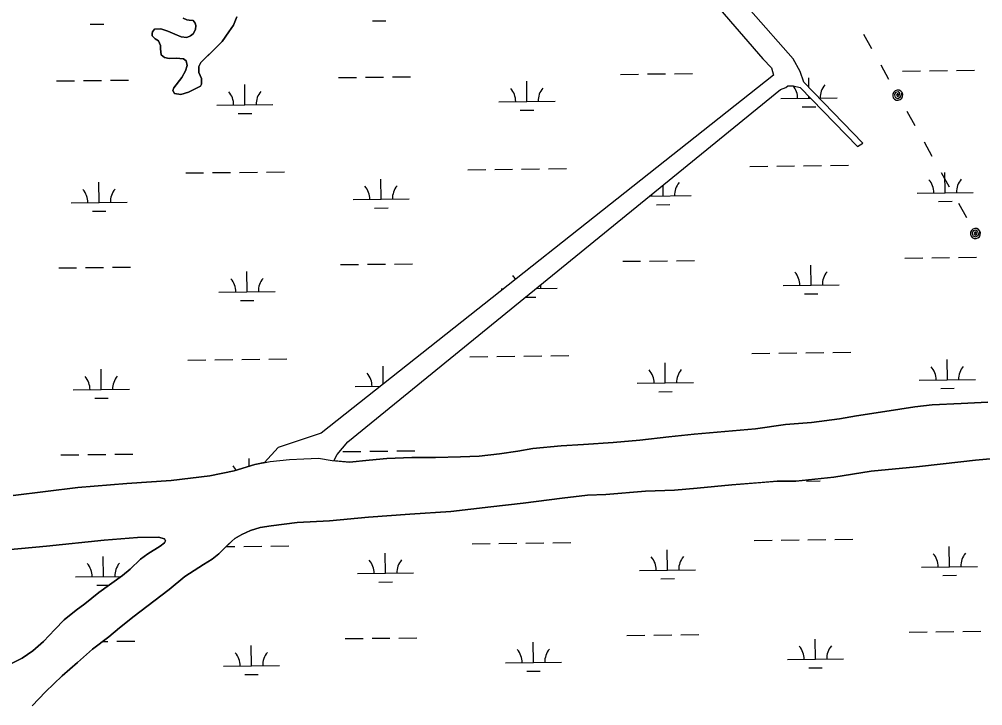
# Model space of a CAD drawing. Extents: x 3684037 to 3722149, y 433263 to 459021.
# Drawn here: x 3693892 to 3695606, y 446609 to 447830 of the extents above; entities that cross this region are included whole.
import ezdxf

# ---------------------------------------------------------------- set-up
doc = ezdxf.new("R2010")
doc.units = 0
for name, color, linetype in [('V-TOPO-SHOR', 7, 'Continuous'), ('V-UTIL-LINE', 7, 'Continuous'), ('V-WETL-SWMP', 7, 'Continuous')]:
    doc.layers.add(name, color=color, linetype=linetype)

msp = doc.modelspace()

# ---------------------------------------------------------------- linework, layer by layer
at = {"layer": 'V-TOPO-SHOR'}
for points in [[(3694279, 447834.9), (3694272.9, 447819.7), (3694264.9, 447808), (3694253, 447791), (3694238.7, 447776.3), (3694222.1, 447760.4), (3694214.7, 447753.3), (3694211.3, 447746.3), (3694211.5, 447735.9), (3694216.3, 447725), (3694216.4, 447715.1), (3694214.1, 447711.6), (3694192.8, 447700.8), (3694179.6, 447696.6), (3694168, 447698.2), (3694165, 447703.9), (3694167.2, 447708.6), (3694180.9, 447726.8), (3694187.7, 447738.5), (3694190.4, 447748.4), (3694188.6, 447756.4), (3694183.9, 447759.9), (3694171.1, 447761.4), (3694158.9, 447760.7), (3694150.2, 447762.3), (3694144.4, 447766.8), (3694143, 447777.8), (3694143, 447783.6), (3694139.9, 447791.7), (3694133.5, 447795.7), (3694128.2, 447800.8), (3694128.2, 447804.8), (3694128.7, 447808.3), (3694132.7, 447812.5), (3694143.7, 447813.2), (3694156.5, 447809.3), (3694168.8, 447803.7), (3694179.8, 447799.2), (3694190.3, 447798.2), (3694196.6, 447800.6), (3694201.2, 447804.7), (3694205.2, 447812.3), (3694206.2, 447819.3), (3694205, 447823.4), (3694201.5, 447827.9), (3694194.5, 447829), (3694189.8, 447829.5), (3694183.4, 447832.3)], [(3693880.8, 446983.3), (3693996.2, 446997.2), (3694083.1, 447004.3), (3694162.4, 447010.1), (3694231.2, 447018.1), (3694274.2, 447026.9), (3694310.9, 447038.5), (3694338.2, 447043.6), (3694372.6, 447047), (3694398.3, 447048.5), (3694424.6, 447049.5), (3694448.6, 447045.2), (3694479.5, 447042.7), (3694514.5, 447046.1), (3694546, 447048.9), (3694590.4, 447050.7), (3694632.4, 447050.7), (3694677.3, 447052), (3694710.6, 447053), (3694746.7, 447057.6), (3694779.4, 447062.2), (3694805.6, 447066.7), (3694856.3, 447071.5), (3694896, 447073.8), (3694948.5, 447077.5), (3694996.3, 447081.7), (3695047.6, 447087.7), (3695093, 447092.4), (3695147.8, 447097.3), (3695202.1, 447102.1), (3695255.7, 447109.3), (3695301.8, 447112.9), (3695351.3, 447119.5), (3695382.1, 447125.2), (3695432.2, 447132.9), (3695485.8, 447140.7), (3695516.7, 447144.6), (3695568.1, 447147.1), (3695615.3, 447149)], [(3695640.1, 447050.1), (3695593.5, 447045.9), (3695536.3, 447039.8), (3695488.5, 447034.5), (3695408.1, 447026.3), (3695341.7, 447016), (3695274.1, 447008.6), (3695240.8, 447008.7), (3695214, 447006.6), (3695159.7, 447002.3), (3695098.5, 446996.1), (3695057.7, 446992.6), (3695006.3, 446990.7), (3694935.8, 446985), (3694903.1, 446984), (3694858.2, 446978.7), (3694788.9, 446969.5), (3694731.2, 446962.8), (3694660, 446954.8), (3694587.1, 446950.2), (3694513.6, 446944.5), (3694443.7, 446938.2), (3694386.5, 446935.1), (3694339.9, 446929.2), (3694320.7, 446926.5), (3694303.2, 446921), (3694288.1, 446913.8), (3694275.4, 446906.6), (3694270.2, 446901.9), (3694263.3, 446895.4), (3694255.2, 446887.6), (3694247.2, 446879.4), (3694235.1, 446869.8), (3694220, 446860.3), (3694186.5, 446839.4), (3694158.8, 446816.2), (3694131.6, 446795.4), (3694096.4, 446768.6), (3694070.4, 446747.8), (3694051.4, 446731.7), (3694021.9, 446709.7), (3693995.4, 446686), (3693968.3, 446662.2), (3693938.4, 446633.8), (3693914.8, 446608.9)], [(3693876.9, 446683.7), (3693897.2, 446693.9), (3693916.3, 446707), (3693934.7, 446723.6), (3693955.4, 446745), (3693971.5, 446762.1), (3693992.9, 446779.4), (3694008.5, 446790.7), (3694033.3, 446810.9), (3694075.5, 446840.7), (3694089.4, 446852), (3694107.8, 446869.8), (3694120.5, 446879.3), (3694142.5, 446893), (3694150.6, 446899), (3694152.3, 446902.5), (3694150.5, 446906), (3694139.9, 446909.3), (3694102, 446908.8), (3694043.1, 446903.9), (3693940.5, 446893), (3693818.6, 446881.9)]]:
    msp.add_lwpolyline(points, dxfattribs=at)
at = {"layer": 'V-UTIL-LINE'}
for points in [[(3695394.3, 447803.7), (3695408.4, 447778.6)], [(3695425, 447749.1), (3695439, 447724.1)], [(3695455.2, 447695.3), (3695456.4, 447697.9), (3695454.1, 447697.6), (3695453, 447695.1), (3695454.7, 447692.7), (3695457.7, 447694.2), (3695459.1, 447698.7), (3695455.7, 447701.2), (3695451, 447700), (3695449.5, 447695.7), (3695450.8, 447691.4), (3695455.3, 447689.7), (3695460.2, 447692.1), (3695463, 447699.8), (3695460.7, 447702.4), (3695457.6, 447704), (3695454.1, 447704.3), (3695450.8, 447703.2), (3695448.1, 447700.9), (3695446.5, 447697.8), (3695446.2, 447694.3), (3695447.3, 447690.9), (3695449.6, 447688.3), (3695452.7, 447686.7), (3695456.2, 447686.4), (3695459.6, 447687.5), (3695462.3, 447689.8), (3695463.8, 447692.9), (3695464.1, 447696.4), (3695463, 447699.8)], [(3695471.3, 447666.6), (3695485.4, 447641.6)], [(3695502, 447612.1), (3695516, 447587)], [(3695532.6, 447557.5), (3695546.7, 447532.5)], [(3695563.3, 447503), (3695577.3, 447478)], [(3695593.5, 447449.2), (3695594.7, 447451.8), (3695592.4, 447451.4), (3695591.3, 447448.9), (3695593, 447446.6), (3695596, 447448.1), (3695597.4, 447452.6), (3695594, 447455.1), (3695589.3, 447453.9), (3695587.8, 447449.6), (3695589.1, 447445.3), (3695593.6, 447443.5), (3695598.5, 447446), (3695601.3, 447453.6), (3695599, 447456.3), (3695595.9, 447457.9), (3695592.4, 447458.1), (3695589.1, 447457.1), (3695586.4, 447454.8), (3695584.8, 447451.6), (3695584.5, 447448.1), (3695585.6, 447444.8), (3695587.9, 447442.1), (3695591, 447440.5), (3695594.5, 447440.3), (3695597.9, 447441.4), (3695600.6, 447443.6), (3695602.1, 447446.8), (3695602.4, 447450.3), (3695601.3, 447453.6)]]:
    msp.add_lwpolyline(points, dxfattribs=at)
at = {"layer": 'V-WETL-SWMP'}
for p, q in [((3694018.3, 447821.4), (3694042.3, 447821.7)), ((3694520.2, 447827.3), (3694544.2, 447827.6)), ((3695463.7, 447738.2), (3695495.7, 447738.6)), ((3695511.7, 447738.8), (3695543.7, 447739.2)), ((3695559.7, 447739.4), (3695591.7, 447739.7)), ((3693958.1, 447720.7), (3693990.1, 447721.1)), ((3694006.1, 447721.3), (3694038.1, 447721.7)), ((3694054.1, 447721.8), (3694086.1, 447722.2)), ((3694460, 447726.6), (3694492, 447726.9)), ((3694508, 447727.1), (3694540, 447727.5)), ((3694556, 447727.7), (3694587.9, 447728.1)), ((3694795.3, 447684), (3694794.9, 447720)), ((3694961.8, 447732.4), (3694993.8, 447732.8)), ((3695009.8, 447733), (3695041.8, 447733.3)), ((3695057.8, 447733.5), (3695089.8, 447733.9)), ((3695297, 447709.1), (3695296.8, 447725.9)), ((3694293.4, 447678.2), (3694293, 447714.2)), ((3694745.3, 447683.5), (3694845.3, 447684.6)), ((3695247.2, 447689.3), (3695300, 447689.9)), ((3695297.2, 447689.9), (3695297.2, 447692.8)), ((3695315.4, 447690.1), (3695347.2, 447690.5)), ((3694243.4, 447677.6), (3694343.4, 447678.8)), ((3694783.5, 447668.5), (3694807.5, 447668.7)), ((3695285.4, 447674.3), (3695309.4, 447674.6)), ((3694281.6, 447662.6), (3694305.6, 447662.9)), ((3694689.9, 447562.7), (3694721.9, 447563.1)), ((3694737.9, 447563.3), (3694769.9, 447563.7)), ((3694785.9, 447563.8), (3694817.9, 447564.2)), ((3694833.9, 447564.4), (3694865.9, 447564.8)), ((3695191.8, 447568.6), (3695223.8, 447568.9)), ((3695239.8, 447569.1), (3695271.7, 447569.5)), ((3695287.7, 447569.7), (3695319.7, 447570.1)), ((3695335.7, 447570.2), (3695367.7, 447570.6)), ((3694188, 447556.9), (3694220, 447557.3)), ((3694236, 447557.5), (3694268, 447557.8)), ((3694284, 447558), (3694316, 447558.4)), ((3694332, 447558.6), (3694364, 447558.9)), ((3694535.9, 447510.2), (3694535.5, 447546.2)), ((3695539.6, 447521.9), (3695539.2, 447557.9)), ((3694034, 447504.4), (3694033.6, 447540.4)), ((3695037.8, 447516), (3695037.5, 447535.3)), ((3695013.6, 447515.8), (3695087.8, 447516.6)), ((3695489.6, 447521.3), (3695589.6, 447522.5)), ((3693984, 447503.8), (3694084, 447504.9)), ((3694485.9, 447509.6), (3694585.9, 447510.8)), ((3694524.1, 447494.6), (3694548.1, 447494.9)), ((3695025.9, 447500.5), (3695049.9, 447500.7)), ((3695527.8, 447506.3), (3695551.8, 447506.6)), ((3694022.2, 447488.8), (3694046.2, 447489.1)), ((3694463.8, 447393.9), (3694495.8, 447394.3)), ((3694511.8, 447394.5), (3694543.8, 447394.8)), ((3694559.8, 447395), (3694591.8, 447395.4)), ((3694965.7, 447399.8), (3694997.7, 447400.1)), ((3695013.7, 447400.3), (3695045.7, 447400.7)), ((3695061.7, 447400.9), (3695093.7, 447401.2)), ((3695301.1, 447357.2), (3695300.6, 447393.2)), ((3695467.6, 447405.6), (3695499.6, 447406)), ((3695515.6, 447406.2), (3695547.6, 447406.5)), ((3695563.6, 447406.7), (3695595.6, 447407.1)), ((3693962, 447388.1), (3693994, 447388.4)), ((3694010, 447388.6), (3694041.9, 447389)), ((3694057.9, 447389.2), (3694089.9, 447389.6)), ((3694297.3, 447345.5), (3694296.9, 447381.5)), ((3694798.8, 447386.8), (3694798.8, 447387.4)), ((3695251.1, 447356.6), (3695351.1, 447357.8)), ((3694247.3, 447345), (3694347.3, 447346.1)), ((3694749.2, 447350.8), (3694753.3, 447350.9)), ((3694812, 447351.5), (3694849.2, 447352)), ((3695289.2, 447341.7), (3695313.2, 447341.9)), ((3694285.5, 447330), (3694309.5, 447330.3)), ((3694792.8, 447335.9), (3694811.4, 447336.1)), ((3695291.6, 447237), (3695323.6, 447237.4)), ((3695339.6, 447237.6), (3695371.6, 447238)), ((3694191.9, 447224.2), (3694223.9, 447224.6)), ((3694239.9, 447224.8), (3694271.9, 447225.2)), ((3694287.9, 447225.4), (3694319.9, 447225.7)), ((3694335.9, 447225.9), (3694367.9, 447226.3)), ((3694693.8, 447230.1), (3694725.7, 447230.5)), ((3694741.7, 447230.6), (3694773.7, 447231)), ((3694789.7, 447231.2), (3694821.7, 447231.6)), ((3694837.7, 447231.8), (3694869.7, 447232.1)), ((3695195.6, 447235.9), (3695227.6, 447236.3)), ((3695243.6, 447236.5), (3695275.6, 447236.9)), ((3695543.5, 447189.2), (3695543.1, 447225.2)), ((3694037.9, 447171.7), (3694037.5, 447207.7)), ((3694539.7, 447181.9), (3694539.3, 447213.5)), ((3695041.6, 447183.4), (3695041.2, 447219.4)), ((3695493.5, 447188.6), (3695593.5, 447189.8)), ((3693987.9, 447171.1), (3694087.9, 447172.3)), ((3694489.8, 447177), (3694534.1, 447177.5)), ((3694991.6, 447182.8), (3695091.6, 447184)), ((3695531.7, 447173.7), (3695555.7, 447173.9)), ((3694026.1, 447156.1), (3694050.1, 447156.4)), ((3695029.8, 447167.8), (3695053.8, 447168.1)), ((3693965.8, 447055.4), (3693997.8, 447055.8)), ((3694013.8, 447056), (3694045.8, 447056.4)), ((3694061.8, 447056.5), (3694093.8, 447056.9)), ((3694300.9, 447035.3), (3694300.8, 447048.9)), ((3694467.7, 447061.3), (3694499.7, 447061.6)), ((3694515.7, 447061.8), (3694547.7, 447062.2)), ((3694563.7, 447062.4), (3694595.7, 447062.8)), ((3695593.5, 447045.9), (3695640.1, 447050.1)), ((3695408.1, 447026.3), (3695488.5, 447034.5)), ((3695488.5, 447034.5), (3695536.3, 447039.8)), ((3695536.3, 447039.8), (3695593.5, 447045.9)), ((3695274.1, 447008.6), (3695341.7, 447016)), ((3695341.7, 447016), (3695408.1, 447026.3)), ((3695098.5, 446996.1), (3695159.7, 447002.3)), ((3695159.7, 447002.3), (3695240.8, 447008.7)), ((3695240.8, 447008.7), (3695274.1, 447008.6)), ((3695293.1, 447009), (3695317.1, 447009.3)), ((3694858.2, 446978.7), (3694903.1, 446984)), ((3694903.1, 446984), (3694935.8, 446985)), ((3694935.8, 446985), (3695006.3, 446990.7)), ((3695006.3, 446990.7), (3695057.7, 446992.6)), ((3695057.7, 446992.6), (3695098.5, 446996.1)), ((3694731.2, 446962.8), (3694788.9, 446969.5)), ((3694788.9, 446969.5), (3694858.2, 446978.7)), ((3694513.6, 446944.5), (3694587.1, 446950.2)), ((3694587.1, 446950.2), (3694660, 446954.8)), ((3694660, 446954.8), (3694731.2, 446962.8)), ((3694320.7, 446926.5), (3694339.9, 446929.2)), ((3694339.9, 446929.2), (3694386.5, 446935.1)), ((3694386.5, 446935.1), (3694443.7, 446938.2)), ((3694443.7, 446938.2), (3694513.6, 446944.5)), ((3694275.4, 446906.6), (3694288.1, 446913.8)), ((3694288.1, 446913.8), (3694303.2, 446921)), ((3694303.2, 446921), (3694320.7, 446926.5)), ((3694255.2, 446887.6), (3694270.2, 446901.9)), ((3694270.2, 446901.9), (3694275.4, 446906.6)), ((3694697.6, 446897.4), (3694729.6, 446897.8)), ((3694745.6, 446898), (3694777.6, 446898.4)), ((3694793.6, 446898.5), (3694825.6, 446898.9)), ((3694841.6, 446899.1), (3694873.6, 446899.5)), ((3695199.5, 446903.3), (3695231.5, 446903.6)), ((3695247.5, 446903.8), (3695279.5, 446904.2)), ((3695295.5, 446904.4), (3695327.5, 446904.8)), ((3695343.5, 446904.9), (3695375.5, 446905.3)), ((3694235.1, 446869.8), (3694247.2, 446879.4)), ((3694247.2, 446879.4), (3694255.2, 446887.6)), ((3694260.2, 446892.3), (3694275.7, 446892.5)), ((3694291.7, 446892.7), (3694323.7, 446893.1)), ((3694339.7, 446893.3), (3694371.7, 446893.6)), ((3694543.6, 446844.9), (3694543.2, 446880.9)), ((3695045.5, 446850.7), (3695045.1, 446886.7)), ((3695547.4, 446856.6), (3695547, 446892.6)), ((3694041.8, 446839.1), (3694041.3, 446875)), ((3694186.5, 446839.4), (3694220, 446860.3)), ((3694220, 446860.3), (3694235.1, 446869.8)), ((3694493.6, 446844.3), (3694593.6, 446845.5)), ((3694995.5, 446850.1), (3695095.5, 446851.3)), ((3695497.4, 446856), (3695597.4, 446857.2)), ((3693991.8, 446838.5), (3694073.7, 446839.4)), ((3694158.8, 446816.2), (3694186.5, 446839.4)), ((3694531.8, 446829.3), (3694555.8, 446829.6)), ((3695033.7, 446835.2), (3695057.7, 446835.4)), ((3695535.6, 446841), (3695559.6, 446841.3)), ((3694029.9, 446823.5), (3694051.5, 446823.7)), ((3694131.6, 446795.4), (3694158.8, 446816.2)), ((3694096.4, 446768.6), (3694131.6, 446795.4)), ((3694070.4, 446747.8), (3694096.4, 446768.6)), ((3694051.4, 446731.7), (3694070.4, 446747.8)), ((3695475.3, 446740.3), (3695507.3, 446740.7)), ((3695523.3, 446740.9), (3695555.3, 446741.2)), ((3695571.3, 446741.4), (3695603.3, 446741.8)), ((3694021.9, 446709.7), (3694051.4, 446731.7)), ((3694040.5, 446723.6), (3694049.7, 446723.7)), ((3694065.7, 446723.9), (3694097.7, 446724.3)), ((3694471.6, 446728.6), (3694503.6, 446729)), ((3694519.6, 446729.2), (3694551.6, 446729.5)), ((3694567.6, 446729.7), (3694599.6, 446730.1)), ((3694973.4, 446734.5), (3695005.4, 446734.8)), ((3695021.4, 446735), (3695053.4, 446735.4)), ((3695069.4, 446735.6), (3695101.4, 446735.9)), ((3695308.8, 446691.9), (3695308.4, 446727.9)), ((3693995.4, 446686), (3694021.9, 446709.7)), ((3694305.1, 446680.2), (3694304.6, 446716.2)), ((3694806.9, 446686.1), (3694806.5, 446722.1)), ((3695258.8, 446691.3), (3695358.8, 446692.5)), ((3693968.3, 446662.2), (3693995.4, 446686)), ((3694255.1, 446679.7), (3694355.1, 446680.8)), ((3694756.9, 446685.5), (3694856.9, 446686.7)), ((3695297, 446676.4), (3695321, 446676.6)), ((3693938.4, 446633.8), (3693968.3, 446662.2)), ((3694293.2, 446664.7), (3694317.2, 446665)), ((3694795.1, 446670.5), (3694819.1, 446670.8)), ((3693914.8, 446608.9), (3693938.4, 446633.8))]:
    msp.add_line(p, q, dxfattribs=at)
for points in [[(3695615.3, 447149), (3695568.1, 447147.1), (3695516.7, 447144.6), (3695485.8, 447140.7), (3695432.2, 447132.9), (3695382.1, 447125.2), (3695351.3, 447119.5), (3695301.8, 447112.9), (3695255.7, 447109.3), (3695202.1, 447102.1), (3695093, 447092.4), (3695047.6, 447087.7), (3694996.3, 447081.7), (3694948.5, 447077.5), (3694896, 447073.8), (3694856.3, 447071.5), (3694805.6, 447066.7), (3694779.4, 447062.2), (3694746.7, 447057.6), (3694710.6, 447053), (3694677.3, 447052), (3694632.4, 447050.7), (3694590.4, 447050.7), (3694546, 447048.9), (3694514.5, 447046.1), (3694479.5, 447042.7), (3694451.5, 447044.9), (3694457.7, 447056.2), (3694476.8, 447078.5), (3695246.7, 447705.6), (3695256.2, 447708.8), (3695259.4, 447712), (3695268.9, 447712), (3695281.7, 447708.8), (3695383.5, 447603.8), (3695393, 447610.1), (3695288, 447718.4), (3695281.7, 447737.5), (3695268.9, 447759.7), (3694741.5, 448358.1)], [(3694721.5, 448330.1), (3695214.9, 447759.7), (3695230.8, 447743.8), (3695233.9, 447731.1), (3694429.1, 447094.4), (3694352.7, 447068.9), (3694328.2, 447041.7), (3694310.9, 447038.5), (3694274.2, 447026.9), (3694231.2, 447018.1), (3694162.4, 447010.1)], [(3694183.4, 447832.3), (3694189.8, 447829.5), (3694194.5, 447829), (3694201.5, 447827.9), (3694205, 447823.4), (3694206.2, 447819.3), (3694205.2, 447812.3), (3694201.2, 447804.7), (3694196.6, 447800.6), (3694190.3, 447798.2), (3694179.8, 447799.2), (3694168.8, 447803.7), (3694156.5, 447809.3), (3694143.7, 447813.2), (3694132.7, 447812.5), (3694128.7, 447808.3), (3694128.2, 447804.9), (3694128.2, 447800.8), (3694133.5, 447795.7), (3694139.9, 447791.7), (3694143, 447783.6), (3694143, 447777.8), (3694144.4, 447766.8), (3694150.2, 447762.3), (3694158.9, 447760.7), (3694171.1, 447761.4), (3694183.9, 447759.9), (3694188.6, 447756.4)], [(3694188.6, 447756.4), (3694190.4, 447748.4), (3694187.7, 447738.5), (3694180.9, 447726.8), (3694167.2, 447708.6), (3694165, 447703.9), (3694168, 447698.2), (3694179.6, 447696.6), (3694192.8, 447700.8), (3694214.1, 447711.6), (3694216.4, 447715.1), (3694216.3, 447725), (3694211.5, 447735.9), (3694211.3, 447746.3), (3694214.7, 447753.3), (3694238.7, 447776.3), (3694253, 447791), (3694264.9, 447808), (3694272.9, 447819.7), (3694279, 447834.9)], [(3694162.4, 447010.1), (3694083.1, 447004.3), (3693996.2, 446997.2), (3693880.8, 446983.3)], [(3693818.6, 446881.9), (3693940.5, 446893), (3694043.1, 446903.9), (3694102, 446908.8), (3694139.9, 446909.3), (3694150.5, 446906), (3694152.3, 446902.5), (3694150.6, 446899), (3694142.5, 446893), (3694120.5, 446879.3), (3694107.8, 446869.8), (3694089.4, 446852), (3694075.5, 446840.7), (3694033.3, 446810.9), (3694008.5, 446790.7), (3693992.9, 446779.4), (3693971.5, 446762.1), (3693955.4, 446745), (3693934.7, 446723.6), (3693916.3, 446707), (3693897.2, 446693.9), (3693876.9, 446683.7)]]:
    msp.add_lwpolyline(points, dxfattribs=at)
for centre, start, end in [((3694238.2, 447678), 359.8949, 41.4385), ((3694348.7, 447679.3), 139.8949, 181.4385), ((3694740.1, 447683.9), 359.8949, 41.4385), ((3694850.6, 447685.2), 139.8949, 181.4385), ((3695241.9, 447689.7), 359.8949, 39.0002), ((3695352.4, 447691), 139.8949, 181.4385), ((3694480.6, 447510), 359.8949, 41.4385), ((3694591.1, 447511.3), 139.8949, 181.4385), ((3695093, 447517.2), 139.8949, 181.4385), ((3695484.4, 447521.7), 359.8949, 41.4385), ((3695594.9, 447523), 139.8949, 181.4385), ((3693978.8, 447504.2), 359.8949, 41.4385), ((3694089.2, 447505.5), 139.8949, 181.4385), ((3694982.5, 447515.9), 359.8949, 5.1608), ((3694743.9, 447351.2), 28.4193, 41.4385), ((3695245.8, 447357.1), 359.8949, 41.4385), ((3695356.3, 447358.3), 139.8949, 181.4385), ((3694242.1, 447345.4), 359.8949, 41.4385), ((3694352.6, 447346.7), 139.8949, 181.4385), ((3694854.4, 447352.5), 171.5308, 181.4385), ((3694986.4, 447183.2), 359.8949, 41.4385), ((3695096.9, 447184.5), 139.8949, 181.4385), ((3695488.3, 447189.1), 359.8949, 41.4385), ((3695598.7, 447190.3), 139.8949, 181.4385), ((3693982.6, 447171.5), 359.8949, 41.4385), ((3694093.1, 447172.8), 139.8949, 181.4385), ((3694484.5, 447177.4), 359.8949, 41.4385), ((3694245.9, 447012.7), 25.6448, 41.4385), ((3695492.1, 446856.4), 359.8949, 41.4385), ((3695602.6, 446857.7), 139.8949, 181.4385), ((3693986.5, 446838.9), 359.8949, 41.4385), ((3694097, 446840.2), 139.8949, 181.4385), ((3694488.4, 446844.7), 359.8949, 41.4385), ((3694598.9, 446846), 139.8949, 181.4385), ((3694990.3, 446850.6), 359.8949, 41.4385), ((3695100.7, 446851.8), 139.8949, 181.4385), ((3694751.7, 446685.9), 359.8949, 41.4385), ((3694862.2, 446687.2), 139.8949, 181.4385), ((3695253.6, 446691.8), 359.8949, 41.4385), ((3695364, 446693), 139.8949, 181.4385), ((3694249.8, 446680.1), 359.8949, 41.4385), ((3694360.3, 446681.4), 139.8949, 181.4385)]:
    msp.add_arc(centre, 35.2, start, end, dxfattribs=at)

doc.saveas('drawing.dxf')
